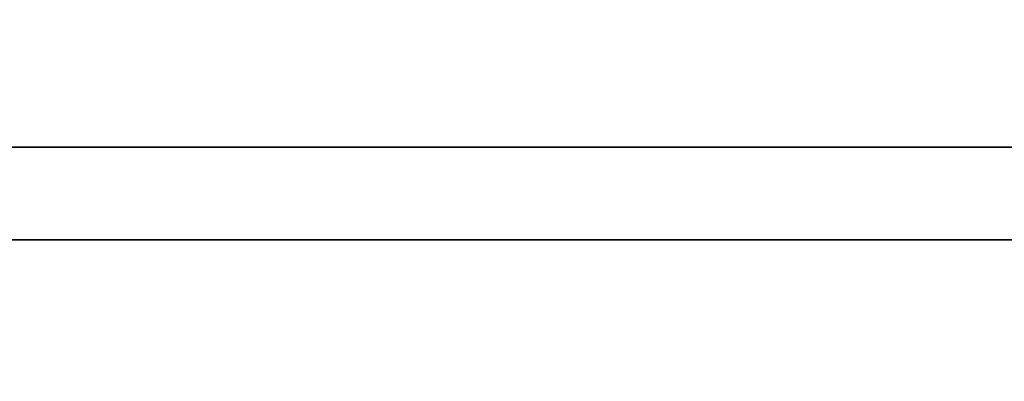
# Model space of a CAD drawing. Header units: centimetres. Extents: x -3.6 to 3.6, y -2.3 to 5.7.
# Tile 592 of 656: x -0.2272 to -0.1872, y -1.0407 to -1.0261. Entities that reach past the tile are written whole.
import ezdxf

# ---------------------------------------------------------------- set-up
doc = ezdxf.new("R2010")
doc.units = ezdxf.units.CM
doc.layers.add('Default', color=7, linetype='Continuous', true_color=0x000000)

# ---------------------------------------------------------------- blocks, each defined once
blk = doc.blocks.new('1239X20')
at = {"layer": 'Default'}
for points in [[(-0.02068, 11.63085, -13.99998), (-0.41306, 11.03231, -13.89522), (-1.19977, 9.83012, -13.72052), (-2.39227, 8.01984, -13.56352), (-3.19737, 6.81768, -13.52866), (-3.60349, 6.21915, -13.5283)], [(-0.02068, 11.63085, 13.99998), (-0.41305, 11.03232, 13.89522), (-1.19976, 9.83014, 13.72052), (-2.39226, 8.01986, 13.56352), (-3.19736, 6.81769, 13.52866), (-3.60349, 6.21915, 13.5283)]]:
    blk.add_open_spline(points, degree=3, dxfattribs=at)
blk = doc.blocks.new('1838121314')
at = {"layer": 'Default', "extrusion": (0, 1, 0)}
for centre, radius, start, end in [((0, 0, 12.0875), 6.975, 267.178989, 87.178989), ((0, 0, 12.05), 11.225, 266.985339, 86.985339)]:
    blk.add_arc(centre, radius, start, end, dxfattribs=at)
blk = doc.blocks.new('R1784XM_ASM22')
at = {"layer": 'Default'}
for name, p in [('1239X20', (0, 0)), ('1838121314', (0, -2.4))]:
    blk.add_blockref(name, p, dxfattribs=at)
blk = doc.blocks.new('F3710XM_ASM')
at = {"layer": 'Default'}
blk.add_blockref('R1784XM_ASM22', (0, -20), dxfattribs=at)

msp = doc.modelspace()

# ---------------------------------------------------------------- block references
at = {"layer": 'Default', "xscale": 0.1, "yscale": 0.1, "zscale": 0.1}
msp.add_blockref('F3710XM_ASM', (0, 0), dxfattribs=at)

doc.saveas('drawing.dxf')
